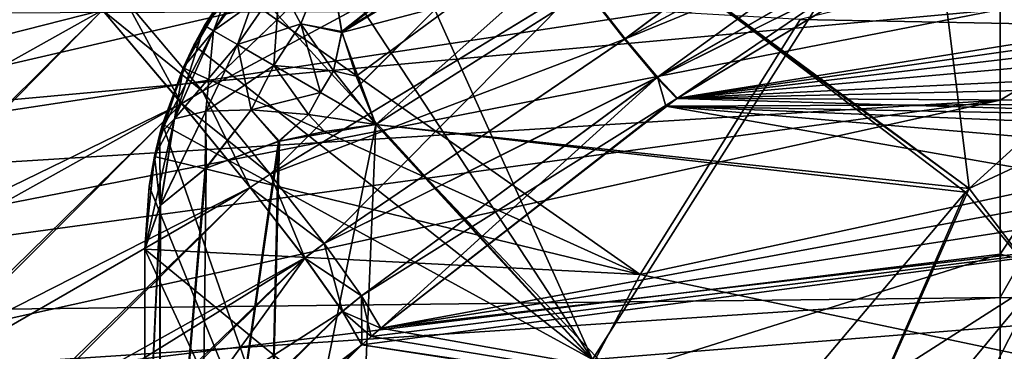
# Model space of a CAD drawing. Header units: metres. Extents: x -31 to 116, y -82 to 82.
# Tile 529 of 656: x -13.77 to -10.47, y 6.5 to 7.61. Entities that reach past the tile are written whole.
import ezdxf

# ---------------------------------------------------------------- set-up
doc = ezdxf.new("R2010")
doc.units = ezdxf.units.M
doc.layers.add('solid_80000000GA_10_1', color=7, linetype='CONTINUOUS')

msp = doc.modelspace()

# ---------------------------------------------------------------- linework, layer by layer
at = {"layer": 'solid_80000000GA_10_1'}
for points in [[(-11.266886, 8.695678, -65.988358), (-12.731719, 7.826618, -66.726288), (-12.688077, 7.567976, -66.344391)], [(-11.266886, 8.695678, 65.988358), (-12.688968, 7.571657, 66.349289), (-12.731709, 7.826601, 66.726295)], [(-11.266886, 8.695678, 65.988358), (-11.214285, 8.468597, 65.617188), (-12.688968, 7.571657, 66.349289)], [(-11.266886, 8.695678, -65.988358), (-12.688077, 7.567976, -66.344391), (-11.214281, 8.468599, -65.617188)], [(-7.998627, 7.551286, 82), (-6.719516, 8.709035, 82), (-11.14992, 7.611111, 82)], [(-11.214285, 8.468597, 65.617188), (-12.640388, 7.420968, 66.176056), (-12.688968, 7.571657, 66.349289)], [(-11.214281, 8.468599, -65.617188), (-12.688077, 7.567976, -66.344391), (-11.666667, 7.836458, -65.554222)], [(-11.214285, 8.468597, 65.617188), (-12.574758, 7.260024, 66.020073), (-12.640388, 7.420968, 66.176056)], [(-11.214285, 8.468597, 65.617188), (-11.659431, 7.841035, 65.550774), (-12.574758, 7.260024, 66.020073)], [(-11.659431, 7.841035, 65.550774), (-10.753415, 8.411823, 65.152641), (-10.583444, 7.044943, 64.213791)], [(-10.753415, 8.411823, 65.152641), (-9.633601, 7.909276, 63.964466), (-10.583444, 7.044943, 64.213791)], [(-11.739869, 7.545901, -50.603107), (-11.883893, 7.730294, -50.289616), (-10.75409, 8.281232, -50.338856)], [(-10.751678, 8.282305, 50.338982), (-11.881656, 7.731461, 50.289753), (-11.737706, 7.547143, 50.603226)], [(-11.739869, 7.545901, -50.603107), (-10.75409, 8.281232, -50.338856), (-10.648138, 8.129974, -50.632954)], [(-10.645804, 8.131106, 50.633045), (-10.751678, 8.282305, 50.338982), (-11.737706, 7.547143, 50.603226)], [(-15.738472, 7.014173, -16.081751), (-10.479044, 7.811929, -15.598413), (-10.479056, 8.2324, -16.200708)], [(-15.738472, 7.639262, -17.005814), (-15.738472, 7.014173, -16.081751), (-10.479056, 8.2324, -16.200708)], [(-12.254134, 8.234499, 49.826988), (-13.417651, 7.681635, 49.71674), (-13.156252, 7.371417, 49.887959)], [(-12.256577, 8.233471, -49.826889), (-13.156251, 7.371418, -49.887959), (-13.417651, 7.681636, -49.71674)], [(-12.056029, 7.963551, 50.027672), (-12.254134, 8.234499, 49.826988), (-13.156252, 7.371417, 49.887959)], [(-12.058361, 7.962456, -50.027542), (-13.156251, 7.371418, -49.887959), (-12.256577, 8.233471, -49.826889)], [(-11.847364, 6.472245, -82), (-12.8337, 7.974002, -81.414314), (-12.6, 8.140638, -81.453682)], [(-11.847364, 6.472245, -82), (-12.6, 8.140638, -81.453682), (-10.88724, 7.982312, -82)], [(-11.739869, 7.545901, -50.603107), (-10.648138, 8.129974, -50.632954), (-10.564891, 8.027543, -50.954155)], [(-10.645804, 8.131106, 50.633045), (-11.737706, 7.547143, 50.603226), (-11.62967, 7.41762, 50.956066)], [(-10.562613, 8.028722, 50.954185), (-10.645804, 8.131106, 50.633045), (-11.62967, 7.41762, 50.956066)], [(-11.631786, 7.416309, -50.95599), (-11.739869, 7.545901, -50.603107), (-10.564891, 8.027543, -50.954155)], [(-11.631786, 7.416309, -50.95599), (-10.564891, 8.027543, -50.954155), (-10.508361, 7.97635, -51.293022)], [(-10.562613, 8.028722, 50.954185), (-11.62967, 7.41762, 50.956066), (-11.562002, 7.347685, 51.334942)], [(-10.562613, 8.028722, 50.954185), (-11.562002, 7.347685, 51.334942), (-10.574688, 7.94205, 51.296566)], [(-7.547945, 8.001782, -82), (-8.707303, 6.721757, -82), (-10.88724, 7.982312, -82)], [(-14.824071, 6.898798, -49.540325), (-13.77916, 7.969435, -49.631741), (-13.492176, 7.642431, -49.705826)], [(-13.491991, 7.642216, 49.705906), (-13.77916, 7.969435, 49.631741), (-14.34238, 7.427625, 49.582466)], [(-12.056029, 7.963551, 50.027672), (-13.156252, 7.371417, 49.887959), (-12.929121, 7.092683, 50.144485)], [(-11.847364, 6.472245, -82), (-13.030804, 7.766643, -81.392258), (-12.8337, 7.974002, -81.414314)], [(-11.881656, 7.731461, 50.289753), (-12.056029, 7.963551, 50.027672), (-12.929121, 7.092683, 50.144485)], [(-8.707303, 6.721757, -82), (-11.847364, 6.472245, -82), (-10.88724, 7.982312, -82)], [(-11.631786, 7.416309, -50.95599), (-10.508361, 7.97635, -51.293022), (-10.575207, 7.941778, -51.296597)], [(-12.058361, 7.962456, -50.027542), (-12.92912, 7.092684, -50.144485), (-13.156251, 7.371418, -49.887959)], [(-11.883893, 7.730294, -50.289616), (-12.92912, 7.092684, -50.144485), (-12.058361, 7.962456, -50.027542)], [(-11.631786, 7.416309, -50.95599), (-10.575207, 7.941778, -51.296597), (-11.564068, 7.346271, -51.334957)], [(-11.564068, 7.346271, -51.334957), (-10.575207, 7.941778, -51.296597), (-8.829453, 7.410181, -61.187149)], [(-8.081021, 7.906252, 60.859917), (-10.574688, 7.94205, 51.296566), (-11.562002, 7.347685, 51.334942)], [(-10.575207, 7.941778, -51.296597), (-8.655409, 7.533491, -61.126987), (-8.829453, 7.410181, -61.187149)], [(-10.575207, 7.941778, -51.296597), (-8.486038, 7.648611, -61.060566), (-8.655409, 7.533491, -61.126987)], [(-13.119351, 7.573859, -67.203819), (-12.928855, 7.835379, -67.210106), (-12.910732, 7.902189, -67.580986)], [(-13.063495, 7.72332, -67.580986), (-13.119351, 7.573859, -67.203819), (-12.910732, 7.902189, -67.580986)], [(-11.666667, 7.836458, -65.554222), (-10.583433, 7.044954, -64.213791), (-9.633601, 7.909276, -63.964466)], [(-8.213266, 7.824598, 60.933746), (-8.081021, 7.906252, 60.859917), (-11.562002, 7.347685, 51.334942)], [(-10.583444, 7.044943, 64.213791), (-9.633601, 7.909276, 63.964466), (-9.450507, 7.572672, 63.530285)], [(-9.633601, 7.909276, -63.964466), (-10.583433, 7.044954, -64.213791), (-10.349445, 6.736338, -63.765301)], [(-12.928853, 7.835381, 67.210106), (-13.149352, 7.591056, 67.580986), (-13.063523, 7.723282, 67.580986)], [(-13.119349, 7.573863, 67.203819), (-13.149352, 7.591056, 67.580986), (-12.928853, 7.835381, 67.210106)], [(-13.119351, 7.573859, -67.203819), (-13.038338, 7.527226, -66.858658), (-12.928855, 7.835379, -67.210106)], [(-13.119349, 7.573863, 67.203819), (-12.928853, 7.835381, 67.210106), (-12.898299, 7.731396, 66.865562)], [(-13.038338, 7.527226, -66.858658), (-12.8983, 7.731394, -66.865562), (-12.928855, 7.835379, -67.210106)], [(-12.688077, 7.567976, -66.344391), (-12.574763, 7.260023, -66.020073), (-11.666667, 7.836458, -65.554222)], [(-11.666667, 7.836458, -65.554222), (-12.574763, 7.260023, -66.020073), (-10.583433, 7.044954, -64.213791)], [(-11.659431, 7.841035, 65.550774), (-10.595239, 7.032701, 64.216835), (-12.574758, 7.260024, 66.020073)], [(-11.659431, 7.841035, 65.550774), (-10.583444, 7.044943, 64.213791), (-10.595239, 7.032701, 64.216835)], [(-15.738472, 7.014173, -16.081751), (-10.479002, 7.341376, -15.0224), (-10.479044, 7.811929, -15.598413)], [(-12.8983, 7.731394, -66.865562), (-12.825956, 7.597347, -66.55085), (-12.731833, 7.830635, -66.733406)], [(-12.731709, 7.826601, 66.726295), (-12.825955, 7.597347, 66.55085), (-12.898299, 7.731396, 66.865562)], [(-12.825956, 7.597347, -66.55085), (-12.731719, 7.826618, -66.726288), (-12.731833, 7.830635, -66.733406)], [(-12.825956, 7.597347, -66.55085), (-12.688077, 7.567976, -66.344391), (-12.731719, 7.826618, -66.726288)], [(-12.731709, 7.826601, 66.726295), (-12.688968, 7.571657, 66.349289), (-12.825955, 7.597347, 66.55085)], [(-8.36344, 7.729052, 61.007183), (-8.213266, 7.824598, 60.933746), (-11.562002, 7.347685, 51.334942)], [(-10.479044, 7.811929, -15.598413), (-10.479002, 7.341376, -15.0224), (-9.903983, 7.68725, -15.178441)], [(-13.030804, 7.766643, -81.392258), (-13.184956, 7.525629, -81.388008), (-13.063495, 7.72332, -67.580986)], [(-11.847364, 6.472245, -82), (-13.184956, 7.525629, -81.388008), (-13.030804, 7.766643, -81.392258)], [(-13.064702, 7.721657, 81.39003), (-13.221287, 7.449525, 81.390182), (-11.68735, 6.756908, 82)], [(-13.220317, 7.451709, 67.580986), (-13.221287, 7.449525, 81.390182), (-13.064702, 7.721657, 81.39003)], [(-13.149352, 7.591056, 67.580986), (-13.220317, 7.451709, 67.580986), (-13.064702, 7.721657, 81.39003)], [(-13.184956, 7.525629, -81.388008), (-13.149355, 7.591053, -67.580986), (-13.063495, 7.72332, -67.580986)], [(-13.063495, 7.72332, -67.580986), (-13.149355, 7.591053, -67.580986), (-13.119351, 7.573859, -67.203819)], [(-13.063523, 7.723282, 67.580986), (-13.149352, 7.591056, 67.580986), (-13.064702, 7.721657, 81.39003)], [(-13.038336, 7.527229, 66.858658), (-13.119349, 7.573863, 67.203819), (-12.898299, 7.731396, 66.865562)], [(-13.064702, 7.721657, 81.39003), (-11.68735, 6.756908, 82), (-11.14992, 7.611111, 82)], [(-13.038338, 7.527226, -66.858658), (-12.916389, 7.456971, -66.546387), (-12.8983, 7.731394, -66.865562)], [(-13.038336, 7.527229, 66.858658), (-12.898299, 7.731396, 66.865562), (-12.825955, 7.597347, 66.55085)], [(-11.881656, 7.731461, 50.289753), (-12.929121, 7.092683, 50.144485), (-12.748196, 6.860029, 50.473461)], [(-11.739869, 7.545901, -50.603107), (-12.92912, 7.092684, -50.144485), (-11.883893, 7.730294, -50.289616)], [(-12.916389, 7.456971, -66.546387), (-12.825956, 7.597347, -66.55085), (-12.8983, 7.731394, -66.865562)], [(-11.737706, 7.547143, 50.603226), (-11.881656, 7.731461, 50.289753), (-12.748196, 6.860029, 50.473461)], [(-8.532721, 7.617357, 61.079643), (-8.36344, 7.729052, 61.007183), (-11.562002, 7.347685, 51.334942)], [(-13.417651, 7.681636, -49.71674), (-13.22639, 7.329831, -49.874439), (-13.492176, 7.642431, -49.705826)], [(-13.491991, 7.642216, 49.705906), (-13.156252, 7.371417, 49.887959), (-13.417651, 7.681635, 49.71674)], [(-13.417651, 7.681636, -49.71674), (-13.156251, 7.371418, -49.887959), (-13.22639, 7.329831, -49.874439)], [(-10.479037, 6.825328, -14.480749), (-9.903985, 6.677703, -14.120014), (-9.903983, 7.68725, -15.178441)], [(-10.479002, 7.341376, -15.0224), (-10.479037, 6.825328, -14.480749), (-9.903983, 7.68725, -15.178441)], [(-9.903998, 7.687245, 15.178445), (-10.47899, 6.680047, 14.342339), (-10.478992, 7.645028, 15.383737)], [(-9.903998, 7.687245, 15.178445), (-9.903998, 6.6777, 14.120018), (-10.47899, 6.680047, 14.342339)], [(-15.73847, 7.165288, 16.28323), (-15.738473, 7.628097, 16.986889), (-10.478992, 7.645028, 15.383737)], [(-15.738471, 6.618547, 15.605012), (-10.478992, 7.645028, 15.383737), (-10.47899, 6.680047, 14.342339)], [(-15.738471, 6.618547, 15.605012), (-15.73847, 7.165288, 16.28323), (-10.478992, 7.645028, 15.383737)], [(-14.502451, 6.618964, -49.615559), (-14.824071, 6.898798, -49.540325), (-13.492176, 7.642431, -49.705826)], [(-14.502451, 6.618964, -49.615559), (-13.492176, 7.642431, -49.705826), (-13.22639, 7.329831, -49.874439)], [(-14.367485, 6.774303, 49.627319), (-13.491991, 7.642216, 49.705906), (-14.34238, 7.427625, 49.582466)], [(-14.367485, 6.774303, 49.627319), (-13.226097, 7.32948, 49.874691), (-13.491991, 7.642216, 49.705906)], [(-13.491991, 7.642216, 49.705906), (-13.226097, 7.32948, 49.874691), (-13.156252, 7.371417, 49.887959)], [(-7.998627, 7.551286, 82), (-11.14992, 7.611111, 82), (-11.68735, 6.756908, 82)], [(-8.722512, 7.486655, 61.150574), (-8.532721, 7.617357, 61.079643), (-11.562002, 7.347685, 51.334942)], [(-13.119349, 7.573863, 67.203819), (-13.299185, 7.228724, 67.580986), (-13.220317, 7.451709, 67.580986)], [(-13.250381, 7.27804, 67.210144), (-13.299185, 7.228724, 67.580986), (-13.119349, 7.573863, 67.203819)], [(-13.250382, 7.278035, -67.210144), (-13.119351, 7.573859, -67.203819), (-13.149355, 7.591053, -67.580986)], [(-13.220337, 7.451664, -67.580986), (-13.250382, 7.278035, -67.210144), (-13.149355, 7.591053, -67.580986)], [(-13.250382, 7.278035, -67.210144), (-13.14502, 7.303813, -66.865601), (-13.119351, 7.573859, -67.203819)], [(-13.250381, 7.27804, 67.210144), (-13.119349, 7.573863, 67.203819), (-13.038336, 7.527229, 66.858658)], [(-13.184956, 7.525629, -81.388008), (-13.220337, 7.451664, -67.580986), (-13.149355, 7.591053, -67.580986)], [(-13.119349, 7.573863, 67.203819), (-13.220317, 7.451709, 67.580986), (-13.149352, 7.591056, 67.580986)], [(-13.14502, 7.303813, -66.865601), (-13.038338, 7.527226, -66.858658), (-13.119351, 7.573859, -67.203819)], [(-12.916388, 7.456972, 66.546387), (-13.038336, 7.527229, 66.858658), (-12.825955, 7.597347, 66.55085)], [(-12.916389, 7.456971, -66.546387), (-12.760541, 7.367146, -66.267105), (-12.825956, 7.597347, -66.55085)], [(-12.916388, 7.456972, 66.546387), (-12.825955, 7.597347, 66.55085), (-12.716972, 7.438855, 66.268501)], [(-12.825956, 7.597347, -66.55085), (-12.716972, 7.438855, -66.268501), (-12.688077, 7.567976, -66.344391)], [(-12.760541, 7.367146, -66.267105), (-12.716972, 7.438855, -66.268501), (-12.825956, 7.597347, -66.55085)], [(-12.688968, 7.571657, 66.349289), (-12.716972, 7.438855, 66.268501), (-12.825955, 7.597347, 66.55085)], [(-12.688968, 7.571657, 66.349289), (-12.640388, 7.420968, 66.176056), (-12.716972, 7.438855, 66.268501)], [(-12.716972, 7.438855, -66.268501), (-12.574763, 7.260023, -66.020073), (-12.688077, 7.567976, -66.344391)], [(-10.349455, 6.736328, 63.765305), (-10.583444, 7.044943, 64.213791), (-9.450507, 7.572672, 63.530285)], [(-11.739869, 7.545901, -50.603107), (-12.748196, 6.86003, -50.473461), (-12.92912, 7.092684, -50.144485)], [(-11.62967, 7.41762, 50.956066), (-11.737706, 7.547143, 50.603226), (-12.748196, 6.860029, 50.473461)], [(-11.631786, 7.416309, -50.95599), (-12.748196, 6.86003, -50.473461), (-11.739869, 7.545901, -50.603107)], [(-9.081097, 6.207486, 82), (-7.998627, 7.551286, 82), (-11.68735, 6.756908, 82)], [(-13.184956, 7.525629, -81.388008), (-13.290312, 7.26053, -81.40155), (-13.220337, 7.451664, -67.580986)], [(-11.847364, 6.472245, -82), (-13.290312, 7.26053, -81.40155), (-13.184956, 7.525629, -81.388008)], [(-13.145019, 7.303817, 66.865601), (-13.250381, 7.27804, 67.210144), (-13.038336, 7.527229, 66.858658)], [(-13.14502, 7.303813, -66.865601), (-12.992694, 7.308443, -66.55088), (-13.038338, 7.527226, -66.858658)], [(-13.145019, 7.303817, 66.865601), (-13.038336, 7.527229, 66.858658), (-12.916388, 7.456972, 66.546387)], [(-12.992694, 7.308443, -66.55088), (-12.916389, 7.456971, -66.546387), (-13.038338, 7.527226, -66.858658)], [(-8.934279, 7.333411, 61.219482), (-8.722512, 7.486655, 61.150574), (-11.562002, 7.347685, 51.334942)], [(-13.221287, 7.449525, 81.390182), (-13.3175, 7.152156, 81.411728), (-11.68735, 6.756908, 82)], [(-13.317221, 7.15347, 67.580978), (-13.3175, 7.152156, 81.411728), (-13.221287, 7.449525, 81.390182)], [(-13.299185, 7.228724, 67.580986), (-13.317221, 7.15347, 67.580978), (-13.221287, 7.449525, 81.390182)], [(-13.220337, 7.451664, -67.580986), (-13.29919, 7.228705, -67.580986), (-13.250382, 7.278035, -67.210144)], [(-13.290312, 7.26053, -81.40155), (-13.29919, 7.228705, -67.580986), (-13.220337, 7.451664, -67.580986)], [(-13.220317, 7.451709, 67.580986), (-13.299185, 7.228724, 67.580986), (-13.221287, 7.449525, 81.390182)], [(-12.992693, 7.308445, 66.55088), (-13.145019, 7.303817, 66.865601), (-12.916388, 7.456972, 66.546387)], [(-12.992694, 7.308443, -66.55088), (-12.800848, 7.293556, -66.268509), (-12.916389, 7.456971, -66.546387)], [(-12.992693, 7.308445, 66.55088), (-12.916388, 7.456972, 66.546387), (-12.760541, 7.367147, 66.267105)], [(-12.800848, 7.293556, -66.268509), (-12.760541, 7.367146, -66.267105), (-12.916389, 7.456971, -66.546387)], [(-12.760541, 7.367147, 66.267105), (-12.916388, 7.456972, 66.546387), (-12.716972, 7.438855, 66.268501)], [(-12.760541, 7.367147, 66.267105), (-12.716972, 7.438855, 66.268501), (-12.574758, 7.260024, 66.020073)], [(-12.760541, 7.367146, -66.267105), (-12.574763, 7.260023, -66.020073), (-12.716972, 7.438855, -66.268501)], [(-12.640388, 7.420968, 66.176056), (-12.574758, 7.260024, 66.020073), (-12.716972, 7.438855, 66.268501)], [(-11.62967, 7.41762, 50.956066), (-12.748196, 6.860029, 50.473461), (-12.62257, 6.685215, 50.857571)], [(-11.631786, 7.416309, -50.95599), (-12.622569, 6.685215, -50.857571), (-12.748196, 6.86003, -50.473461)], [(-11.62967, 7.41762, 50.956066), (-12.62257, 6.685215, 50.857571), (-12.557927, 6.576334, 51.276985)], [(-11.631786, 7.416309, -50.95599), (-11.564068, 7.346271, -51.334957), (-12.622569, 6.685215, -50.857571)], [(-11.62967, 7.41762, 50.956066), (-12.557927, 6.576334, 51.276985), (-11.601065, 7.320792, 51.335255)], [(-11.62967, 7.41762, 50.956066), (-11.601065, 7.320792, 51.335255), (-11.562002, 7.347685, 51.334942)], [(-11.564068, 7.346271, -51.334957), (-8.829453, 7.410181, -61.187149), (-9.016421, 7.271626, -61.24432)], [(-13.156251, 7.371418, -49.887959), (-12.92912, 7.092684, -50.144485), (-13.22639, 7.329831, -49.874439)], [(-13.226097, 7.32948, 49.874691), (-12.995983, 7.048216, 50.129601), (-13.156252, 7.371417, 49.887959)], [(-12.995983, 7.048216, 50.129601), (-12.929121, 7.092683, 50.144485), (-13.156252, 7.371417, 49.887959)], [(-15.738472, 7.014173, -16.081751), (-15.738469, 6.625557, -15.612891), (-10.479002, 7.341376, -15.0224)], [(-15.738469, 6.625557, -15.612891), (-15.738461, 6.183719, -15.150377), (-10.479002, 7.341376, -15.0224)], [(-15.738461, 6.183719, -15.150377), (-10.479037, 6.825328, -14.480749), (-10.479002, 7.341376, -15.0224)], [(-12.800847, 7.293557, 66.268509), (-12.992693, 7.308445, 66.55088), (-12.760541, 7.367147, 66.267105)], [(-12.800848, 7.293556, -66.268509), (-12.574763, 7.260023, -66.020073), (-12.760541, 7.367146, -66.267105)], [(-12.800847, 7.293557, 66.268509), (-12.760541, 7.367147, 66.267105), (-12.574758, 7.260024, 66.020073)], [(-11.564068, 7.346271, -51.334957), (-12.557915, 6.576345, -51.276989), (-12.622569, 6.685215, -50.857571)], [(-11.601498, 7.320494, -51.335251), (-12.557915, 6.576345, -51.276989), (-11.564068, 7.346271, -51.334957)], [(-11.601498, 7.320494, -51.335251), (-11.564068, 7.346271, -51.334957), (-9.016421, 7.271626, -61.24432)], [(-8.934279, 7.333411, 61.219482), (-11.562002, 7.347685, 51.334942), (-11.601065, 7.320792, 51.335255)], [(-14.20428, 6.352099, -49.78059), (-14.502451, 6.618964, -49.615559), (-13.22639, 7.329831, -49.874439)], [(-14.073232, 6.500342, 49.792778), (-13.226097, 7.32948, 49.874691), (-14.367485, 6.774303, 49.627319)], [(-14.20428, 6.352099, -49.78059), (-13.22639, 7.329831, -49.874439), (-12.995698, 7.04786, -50.130005)], [(-14.073232, 6.500342, 49.792778), (-12.995983, 7.048216, 50.129601), (-13.226097, 7.32948, 49.874691)], [(-13.14502, 7.303813, -66.865601), (-13.298782, 6.98776, -67.151688), (-13.147404, 7.110786, -66.733383)], [(-13.250382, 7.278035, -67.210144), (-13.298782, 6.98776, -67.151688), (-13.14502, 7.303813, -66.865601)], [(-13.297681, 6.989566, 67.146057), (-13.250381, 7.27804, 67.210144), (-13.145019, 7.303817, 66.865601)], [(-13.14743, 7.110788, 66.733383), (-13.297681, 6.989566, 67.146057), (-13.145019, 7.303817, 66.865601)], [(-12.92912, 7.092684, -50.144485), (-12.995698, 7.04786, -50.130005), (-13.22639, 7.329831, -49.874439)], [(-13.14743, 7.110788, 66.733383), (-13.145019, 7.303817, 66.865601), (-12.992693, 7.308445, 66.55088)], [(-13.143882, 7.112703, 66.726234), (-13.14743, 7.110788, 66.733383), (-12.992693, 7.308445, 66.55088)], [(-13.14502, 7.303813, -66.865601), (-13.147404, 7.110786, -66.733383), (-13.143859, 7.112704, -66.72625)], [(-13.14502, 7.303813, -66.865601), (-13.143859, 7.112704, -66.72625), (-12.992694, 7.308443, -66.55088)], [(-12.898068, 7.20414, 66.344315), (-13.143882, 7.112703, 66.726234), (-12.992693, 7.308445, 66.55088)], [(-12.992694, 7.308443, -66.55088), (-13.143859, 7.112704, -66.72625), (-12.901703, 7.203109, -66.349251)], [(-12.992694, 7.308443, -66.55088), (-12.901703, 7.203109, -66.349251), (-12.800848, 7.293556, -66.268509)], [(-12.898068, 7.20414, 66.344315), (-12.992693, 7.308445, 66.55088), (-12.800847, 7.293557, 66.268509)], [(-9.088131, 7.216793, 61.264088), (-11.601065, 7.320792, 51.335255), (-12.557927, 6.576334, 51.276985)], [(-11.601498, 7.320494, -51.335251), (-9.42877, 6.941464, -61.348946), (-12.557915, 6.576345, -51.276989)], [(-11.601498, 7.320494, -51.335251), (-9.216336, 7.115993, -61.298306), (-9.42877, 6.941464, -61.348946)], [(-11.601498, 7.320494, -51.335251), (-9.016421, 7.271626, -61.24432), (-9.216336, 7.115993, -61.298306)], [(-9.088131, 7.216793, 61.264088), (-8.934279, 7.333411, 61.219482), (-11.601065, 7.320792, 51.335255)], [(-13.250381, 7.27804, 67.210144), (-13.35, 6.841601, 67.580978), (-13.317221, 7.15347, 67.580978)], [(-13.297681, 6.989566, 67.146057), (-13.35, 6.841601, 67.580978), (-13.250381, 7.27804, 67.210144)], [(-13.250381, 7.27804, 67.210144), (-13.317221, 7.15347, 67.580978), (-13.299185, 7.228724, 67.580986)], [(-13.29919, 7.228705, -67.580986), (-13.298782, 6.98776, -67.151688), (-13.250382, 7.278035, -67.210144)], [(-12.800848, 7.293556, -66.268509), (-12.901703, 7.203109, -66.349251), (-12.574763, 7.260023, -66.020073)], [(-12.746972, 7.236415, 66.175934), (-12.898068, 7.20414, 66.344315), (-12.800847, 7.293557, 66.268509)], [(-12.746972, 7.236415, 66.175934), (-12.800847, 7.293557, 66.268509), (-12.574758, 7.260024, 66.020073)], [(-13.290312, 7.26053, -81.40155), (-13.335076, 7.052669, -81.423027), (-13.29919, 7.228705, -67.580986)], [(-12.519493, 5.05093, -82), (-13.335076, 7.052669, -81.423027), (-13.290312, 7.26053, -81.40155)], [(-12.519493, 5.05093, -82), (-13.290312, 7.26053, -81.40155), (-11.847364, 6.472245, -82)], [(-12.94184, 5.446805, 65.606163), (-12.898068, 7.20414, 66.344315), (-12.574758, 7.260024, 66.020073)], [(-12.647385, 5.490304, 65.287666), (-12.94184, 5.446805, 65.606163), (-12.574758, 7.260024, 66.020073)], [(-12.574763, 7.260023, -66.020073), (-12.901703, 7.203109, -66.349251), (-12.94184, 5.4468, -65.606155)], [(-12.647391, 5.490124, -65.287605), (-12.574763, 7.260023, -66.020073), (-12.94184, 5.4468, -65.606155)], [(-12.746972, 7.236415, 66.175934), (-12.574758, 7.260024, 66.020073), (-12.898068, 7.20414, 66.344315)], [(-11.426051, 6.049127, -64.42852), (-12.574763, 7.260023, -66.020073), (-12.647391, 5.490124, -65.287605)], [(-11.440854, 6.029065, 64.432236), (-12.647385, 5.490304, 65.287666), (-12.574758, 7.260024, 66.020073)], [(-10.595274, 7.032665, -64.21685), (-12.574763, 7.260023, -66.020073), (-11.426051, 6.049127, -64.42852)], [(-10.583433, 7.044954, -64.213791), (-12.574763, 7.260023, -66.020073), (-10.595274, 7.032665, -64.21685)], [(-11.426063, 6.049112, 64.42852), (-12.574758, 7.260024, 66.020073), (-10.595239, 7.032701, 64.216835)], [(-11.440854, 6.029065, 64.432236), (-12.574758, 7.260024, 66.020073), (-11.426063, 6.049112, 64.42852)], [(-13.335076, 7.052669, -81.423027), (-13.317232, 7.153416, -67.580978), (-13.29919, 7.228705, -67.580986)], [(-13.317232, 7.153416, -67.580978), (-13.298782, 6.98776, -67.151688), (-13.29919, 7.228705, -67.580986)], [(-13.164532, 5.370707, 65.973862), (-13.143882, 7.112703, 66.726234), (-12.898068, 7.20414, 66.344315)], [(-12.94184, 5.446805, 65.606163), (-13.164532, 5.370707, 65.973862), (-12.898068, 7.20414, 66.344315)], [(-9.253266, 7.086404, 61.307308), (-9.088131, 7.216793, 61.264088), (-12.557927, 6.576334, 51.276985)], [(-13.164532, 5.370708, -65.973862), (-12.94184, 5.4468, -65.606155), (-12.901703, 7.203109, -66.349251)], [(-12.901703, 7.203109, -66.349251), (-13.143859, 7.112704, -66.72625), (-13.164532, 5.370708, -65.973862)], [(-13.317221, 7.15347, 67.580978), (-13.35, 6.841601, 67.580978), (-13.3175, 7.152156, 81.411728)], [(-13.317232, 7.153416, -67.580978), (-13.35, 6.841601, -67.580978), (-13.298782, 6.98776, -67.151688)], [(-13.35, 6.841601, -81.453682), (-13.35, 6.841601, -67.580978), (-13.317232, 7.153416, -67.580978)], [(-13.335076, 7.052669, -81.423027), (-13.35, 6.841601, -81.453682), (-13.317232, 7.153416, -67.580978)], [(-13.3175, 7.152156, 81.411728), (-13.35, 6.841601, 67.580978), (-13.35, 6.841601, 81.453682)], [(-13.3175, 7.152156, 81.411728), (-13.35, 6.841601, 81.453682), (-11.68735, 6.756908, 82)], [(-13.143859, 7.112704, -66.72625), (-13.147404, 7.110786, -66.733383), (-13.302863, 5.271076, -66.376427)], [(-13.164532, 5.370708, -65.973862), (-13.143859, 7.112704, -66.72625), (-13.302863, 5.271076, -66.376427)], [(-13.302863, 5.271074, 66.376427), (-13.297681, 6.989566, 67.146057), (-13.143882, 7.112703, 66.726234)], [(-13.164532, 5.370707, 65.973862), (-13.302863, 5.271074, 66.376427), (-13.143882, 7.112703, 66.726234)], [(-13.147404, 7.110786, -66.733383), (-13.298782, 6.98776, -67.151688), (-13.302863, 5.271076, -66.376427)], [(-13.143882, 7.112703, 66.726234), (-13.297681, 6.989566, 67.146057), (-13.14743, 7.110788, 66.733383)], [(-12.995983, 7.048216, 50.129601), (-12.81302, 6.812318, 50.458111), (-12.929121, 7.092683, 50.144485)], [(-12.92912, 7.092684, -50.144485), (-12.748196, 6.86003, -50.473461), (-12.995698, 7.04786, -50.130005)], [(-12.81302, 6.812318, 50.458111), (-12.748196, 6.860029, 50.473461), (-12.929121, 7.092683, 50.144485)], [(-9.428769, 6.941464, 61.348946), (-9.253266, 7.086404, 61.307308), (-12.557927, 6.576334, 51.276985)], [(-13.943252, 6.110814, -50.027664), (-14.20428, 6.352099, -49.78059), (-12.995698, 7.04786, -50.130005)], [(-14.073232, 6.500342, 49.792778), (-13.816002, 6.25281, 50.041012), (-12.995983, 7.048216, 50.129601)], [(-13.943252, 6.110814, -50.027664), (-12.995698, 7.04786, -50.130005), (-12.81241, 6.811502, -50.459518)], [(-13.816002, 6.25281, 50.041012), (-12.81302, 6.812318, 50.458111), (-12.995983, 7.048216, 50.129601)], [(-12.519493, 5.05093, -82), (-13.35, 6.841601, -81.453682), (-13.335076, 7.052669, -81.423027)], [(-12.748196, 6.86003, -50.473461), (-12.81241, 6.811502, -50.459518), (-12.995698, 7.04786, -50.130005)], [(-10.583433, 7.044954, -64.213791), (-10.595274, 7.032665, -64.21685), (-11.145838, 5.778391, -63.968464)], [(-10.349445, 6.736338, -63.765301), (-10.583433, 7.044954, -64.213791), (-11.145838, 5.778391, -63.968464)], [(-10.595239, 7.032701, 64.216835), (-10.583444, 7.044943, 64.213791), (-10.349455, 6.736328, 63.765305)], [(-11.426063, 6.049112, 64.42852), (-10.595239, 7.032701, 64.216835), (-10.349455, 6.736328, 63.765305)], [(-10.595274, 7.032665, -64.21685), (-11.426051, 6.049127, -64.42852), (-11.145838, 5.778391, -63.968464)], [(-13.297681, 6.989566, 67.146057), (-13.35, 5.847464, 67.096664), (-13.35, 6.841601, 67.580978)], [(-13.302863, 5.271074, 66.376427), (-13.35, 5.847464, 67.096664), (-13.297681, 6.989566, 67.146057)], [(-13.298782, 6.98776, -67.151688), (-13.35, 6.841601, -67.580978), (-13.35, 5.866406, -67.105156)], [(-13.302863, 5.271076, -66.376427), (-13.298782, 6.98776, -67.151688), (-13.35, 5.866406, -67.105156)], [(-9.428769, 6.941464, 61.348946), (-12.589933, 6.548465, 51.27227), (-12.621889, 6.520442, 51.26733)], [(-10.238297, 6.165366, 61.526943), (-9.428769, 6.941464, 61.348946), (-12.621889, 6.520442, 51.26733)], [(-9.428769, 6.941464, 61.348946), (-12.557927, 6.576334, 51.276985), (-12.589933, 6.548465, 51.27227)], [(-9.42877, 6.941464, -61.348946), (-10.238287, 6.165376, -61.526939), (-12.557915, 6.576345, -51.276989)], [(-13.35, 6.841601, 67.580978), (-13.35, -6.841601, 67.580978), (-13.35, -6.841601, 81.453682)], [(-13.35, -5.101285, 81.711884), (-13.35, 6.841601, 81.453682), (-13.35, -6.841601, 81.453682)], [(-13.35, 6.841601, 67.580978), (-13.35, -6.841601, 81.453682), (-13.35, 6.841601, 81.453682)], [(-13.35, 6.841601, 67.580978), (-13.35, 5.847464, 67.096664), (-13.35, -6.841601, 67.580978)], [(-13.35, -5.101285, 81.711884), (-13.35, 5.089581, 81.713448), (-13.35, 6.841601, 81.453682)], [(-12.159451, 5.864935, 82), (-13.35, 6.841601, 81.453682), (-13.35, 5.089581, 81.713448)], [(-12.159451, 5.864935, 82), (-11.68735, 6.756908, 82), (-13.35, 6.841601, 81.453682)], [(-13.35, 6.841601, -67.580978), (-13.35, -6.841601, -67.580978), (-13.35, -5.847464, -67.096664)], [(-13.35, 6.841601, -81.453682), (-13.35, -6.841601, -67.580978), (-13.35, 6.841601, -67.580978)], [(-13.35, -6.841601, -81.453682), (-13.35, -6.841601, -67.580978), (-13.35, 6.841601, -81.453682)], [(-13.35, 6.841601, -67.580978), (-13.35, -5.847464, -67.096664), (-13.35, 5.866406, -67.105156)], [(-13.35, 5.101285, -81.711884), (-13.35, -6.841601, -81.453682), (-13.35, 6.841601, -81.453682)], [(-12.519493, 5.05093, -82), (-13.35, 5.101285, -81.711884), (-13.35, 6.841601, -81.453682)], [(-12.81302, 6.812318, 50.458111), (-12.686204, 6.633391, 50.843979), (-12.748196, 6.860029, 50.473461)], [(-12.748196, 6.86003, -50.473461), (-12.622569, 6.685215, -50.857571), (-12.81241, 6.811502, -50.459518)], [(-12.686204, 6.633391, 50.843979), (-12.62257, 6.685215, 50.857571), (-12.748196, 6.860029, 50.473461)], [(-15.738482, 5.168812, -14.300041), (-10.479036, 6.268027, -13.978908), (-10.479037, 6.825328, -14.480749)], [(-15.738461, 6.183719, -15.150377), (-15.738482, 5.168812, -14.300041), (-10.479037, 6.825328, -14.480749)], [(-13.731634, 5.906446, -50.345238), (-13.943252, 6.110814, -50.027664), (-12.81241, 6.811502, -50.459518)], [(-13.816002, 6.25281, 50.041012), (-13.607991, 6.043441, 50.360313), (-12.81302, 6.812318, 50.458111)], [(-13.579321, 5.748557, -50.718372), (-13.731634, 5.906446, -50.345238), (-12.81241, 6.811502, -50.459518)], [(-13.607991, 6.043441, 50.360313), (-12.686204, 6.633391, 50.843979), (-12.81302, 6.812318, 50.458111)], [(-13.579321, 5.748557, -50.718372), (-12.81241, 6.811502, -50.459518), (-12.685877, 6.632891, -50.845367)], [(-12.622569, 6.685215, -50.857571), (-12.685877, 6.632891, -50.845367), (-12.81241, 6.811502, -50.459518)], [(-10.479037, 6.825328, -14.480749), (-10.479036, 6.268027, -13.978908), (-9.903985, 6.677703, -14.120014)], [(-9.081097, 6.207486, 82), (-11.68735, 6.756908, 82), (-12.159451, 5.864935, 82)], [(-8.707303, 6.721757, -82), (-9.653408, 5.273681, -82), (-11.847364, 6.472245, -82)], [(-11.145849, 5.778376, 63.968468), (-11.426063, 6.049112, 64.42852), (-10.349455, 6.736328, 63.765305)], [(-11.145849, 5.778376, 63.968468), (-10.349455, 6.736328, 63.765305), (-10.19356, 6.485664, 63.251476)], [(-10.349445, 6.736338, -63.765301), (-11.145838, 5.778391, -63.968464), (-10.952784, 5.558512, -63.441299)], [(-10.19355, 6.485674, -63.251476), (-10.349445, 6.736338, -63.765301), (-10.952784, 5.558512, -63.441299)], [(-15.738466, 6.333724, 15.299999), (-15.738471, 6.618547, 15.605012), (-10.47899, 6.680047, 14.342339)], [(-15.738466, 6.333724, 15.299999), (-10.47899, 6.680047, 14.342339), (-10.478992, 6.130367, 13.866277)], [(-12.686204, 6.633391, 50.843979), (-12.621889, 6.520442, 51.26733), (-12.62257, 6.685215, 50.857571)], [(-12.622569, 6.685215, -50.857571), (-12.557915, 6.576345, -51.276989), (-12.685877, 6.632891, -50.845367)], [(-12.62257, 6.685215, 50.857571), (-12.621889, 6.520442, 51.26733), (-12.589933, 6.548465, 51.27227)], [(-12.62257, 6.685215, 50.857571), (-12.589933, 6.548465, 51.27227), (-12.557927, 6.576334, 51.276985)], [(-10.479054, 5.672441, -13.520128), (-9.903988, 5.523929, -13.220984), (-9.903985, 6.677703, -14.120014)], [(-10.479036, 6.268027, -13.978908), (-10.479054, 5.672441, -13.520128), (-9.903985, 6.677703, -14.120014)], [(-9.903998, 6.6777, 14.120018), (-10.478992, 6.130367, 13.866277), (-10.47899, 6.680047, 14.342339)], [(-9.903998, 6.6777, 14.120018), (-9.903997, 5.523927, 13.220987), (-10.478992, 6.130367, 13.866277)], [(-13.607991, 6.043441, 50.360313), (-13.459013, 5.882117, 50.735538), (-12.686204, 6.633391, 50.843979)], [(-13.579321, 5.748557, -50.718372), (-12.685877, 6.632891, -50.845367), (-12.621901, 6.520432, -51.26733)], [(-13.459013, 5.882117, 50.735538), (-12.621889, 6.520442, 51.26733), (-12.686204, 6.633391, 50.843979)], [(-12.589934, 6.548464, -51.27227), (-12.621901, 6.520432, -51.26733), (-12.685877, 6.632891, -50.845367)], [(-12.557915, 6.576345, -51.276989), (-12.589934, 6.548464, -51.27227), (-12.685877, 6.632891, -50.845367)], [(-10.238287, 6.165376, -61.526939), (-12.589934, 6.548464, -51.27227), (-12.557915, 6.576345, -51.276989)], [(-10.238287, 6.165376, -61.526939), (-12.621901, 6.520432, -51.26733), (-12.589934, 6.548464, -51.27227)], [(-13.493792, 5.644326, -51.1297), (-13.579321, 5.748557, -50.718372), (-12.621901, 6.520432, -51.26733)], [(-10.249743, 6.152905, -61.529408), (-13.493792, 5.644326, -51.1297), (-12.621901, 6.520432, -51.26733)], [(-13.459013, 5.882117, 50.735538), (-13.092665, 6.076483, 51.192894), (-12.621889, 6.520442, 51.26733)], [(-10.238297, 6.165366, 61.526943), (-12.621889, 6.520442, 51.26733), (-13.092665, 6.076483, 51.192894)], [(-10.238287, 6.165376, -61.526939), (-10.249743, 6.152905, -61.529408), (-12.621901, 6.520432, -51.26733)]]:
    msp.add_3dface(points, dxfattribs=at)

doc.saveas('drawing.dxf')
